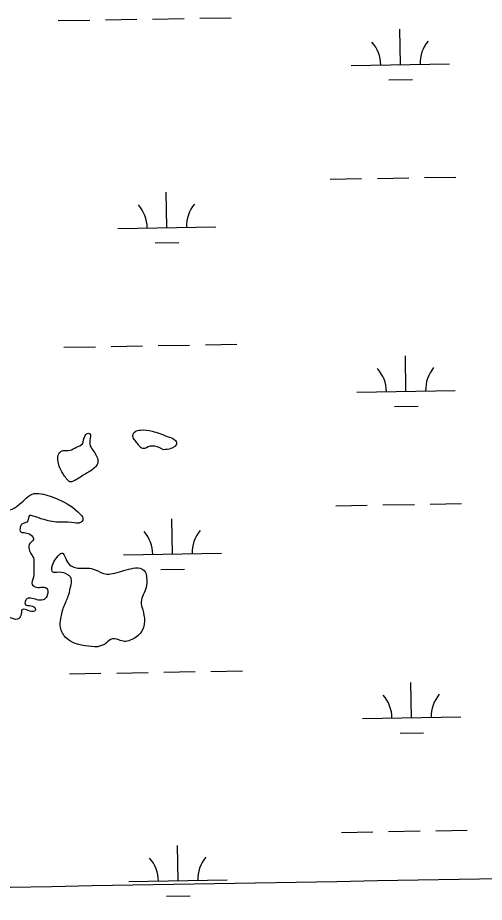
# Model space of a CAD drawing. Extents: x 3887375 to 3925618, y 296674 to 322633.
# Drawn here: x 3908479 to 3908954, y 308438 to 309339 of the extents above; entities that cross this region are included whole.
import ezdxf

# ---------------------------------------------------------------- set-up
doc = ezdxf.new("R2010")
doc.units = 0
for name, color, linetype in [('V-GRID-MAJR', 7, 'Continuous'), ('V-RIVR-EDGE', 7, 'Continuous'), ('V-WETL-SWMP', 7, 'Continuous')]:
    doc.layers.add(name, color=color, linetype=linetype)

msp = doc.modelspace()

# ---------------------------------------------------------------- linework, layer by layer
at = {"layer": 'V-GRID-MAJR'}
msp.add_spline([(3891546.068, 308165.905), (3896856.111, 308255.118), (3902166.142, 308345.103), (3907476.16, 308435.86100000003), (3912786.164, 308527.391), (3918096.1550000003, 308619.693), (3923406.132, 308712.768), (3923406.133, 308712.768)], degree=3, dxfattribs=at)
at = {"layer": 'V-RIVR-EDGE'}
for points in [[(3908546.981331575, 308873.7725903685), (3908535.450017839, 308866.8925232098), (3908531.9938504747, 308866.1334492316), (3908529.312890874, 308868.4429387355), (3908523.1947448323, 308877.66950819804), (3908519.7708450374, 308889.95989591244), (3908521.70506826, 308896.09607383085), (3908525.1640827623, 308898.00657089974), (3908532.0735703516, 308898.3732957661), (3908538.605893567, 308901.42762355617), (3908544.7553581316, 308904.86670808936), (3908547.4628910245, 308913.3038340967), (3908550.9228545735, 308915.5981388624), (3908552.0733286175, 308915.21148402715), (3908552.44100253, 308908.68580413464), (3908553.5734446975, 308901.0068030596), (3908557.3982350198, 308895.6240048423)], [(3908627.25977726, 308898.90554771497), (3908618.440741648, 308902.3816450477), (3908613.835049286, 308902.3930336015), (3908606.1532010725, 308900.10916834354), (3908603.4703433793, 308901.65104245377), (3908601.1750895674, 308904.7271983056), (3908596.2083666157, 308913.95092062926), (3908597.7502407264, 308916.63377832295), (3908604.2806658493, 308918.9204907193), (3908615.792049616, 308917.7405962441), (3908631.1310708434, 308912.3293266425)], [(3908631.1310708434, 308912.3293266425), (3908639.5644006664, 308908.0865629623), (3908640.7082313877, 308905.0132542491), (3908638.397792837, 308901.9484869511), (3908634.938778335, 308900.0379898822), (3908627.25977726, 308898.90554771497)], [(3908557.3982350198, 308895.6240048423), (3908560.443072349, 308885.2536046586), (3908556.976465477, 308880.2726460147), (3908546.981331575, 308873.7725903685)], [(3908362.709818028, 308546.07065363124), (3908357.3744721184, 308561.43624815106), (3908354.349564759, 308579.8666099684), (3908354.7618438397, 308591.37989182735), (3908352.8693786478, 308602.13125256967), (3908349.4597145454, 308620.1787557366), (3908349.505268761, 308638.6015251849), (3908354.9307740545, 308659.697661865), (3908360.715411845, 308670.813849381), (3908365.0075259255, 308699.2051794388), (3908368.482674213, 308707.6404073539), (3908374.2749043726, 308721.8270564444), (3908376.9871824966, 308732.1832209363), (3908380.470872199, 308744.072718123), (3908385.4765060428, 308750.5851113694), (3908388.9431129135, 308755.5660700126), (3908391.6582381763, 308767.0736575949), (3908397.4542645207, 308782.7955374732), (3908400.5313694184, 308785.47459898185), (3908405.519920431, 308785.07845368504), (3908420.487471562, 308784.6576331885), (3908420.496962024, 308788.4957101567), (3908420.903546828, 308797.70614583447), (3908422.455860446, 308804.6108881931), (3908426.6843884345, 308807.2871025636), (3908428.219619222, 308807.2833063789), (3908428.58824218, 308801.14143418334), (3908431.6520604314, 308798.44718793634), (3908438.1758422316, 308798.047246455), (3908443.1691384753, 308799.5701396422), (3908443.9471933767, 308803.7901262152), (3908442.048084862, 308811.85483307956), (3908444.7375858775, 308812.9996128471), (3908451.6470734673, 308813.36633771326), (3908454.7298726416, 308818.3482454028), (3908458.1850909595, 308818.72351168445), (3908466.242205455, 308817.55215862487), (3908466.647841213, 308826.3787866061), (3908463.9659325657, 308828.3044684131), (3908460.901165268, 308830.6149069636), (3908460.526848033, 308834.4539329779), (3908465.521093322, 308836.36063386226), (3908475.5076858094, 308839.4064202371), (3908489.7379910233, 308851.2693441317), (3908493.581762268, 308853.5626998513), (3908502.7940960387, 308853.9237304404), (3908520.435014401, 308848.1229588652), (3908542.658848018, 308833.0994140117), (3908545.332215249, 308827.71946293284), (3908543.4065334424, 308825.03755428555), (3908533.810391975, 308824.6774727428), (3908520.378071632, 308825.0944970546), (3908503.8819330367, 308828.20576761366), (3908494.678140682, 308831.2990062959), (3908490.8410127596, 308831.69230445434), (3908489.292495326, 308826.32279288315), (3908483.1430307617, 308822.88370834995), (3908481.6002076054, 308819.8170429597), (3908481.972626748, 308815.2104015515), (3908485.4249979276, 308814.4342447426), (3908494.6240450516, 308809.42196757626), (3908495.003107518, 308807.5019800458), (3908491.1545910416, 308803.2895858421), (3908490.3755870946, 308798.6857915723), (3908492.281338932, 308793.307738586), (3908494.9566042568, 308788.6954029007), (3908495.3204819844, 308780.6344922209), (3908494.908202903, 308769.1212103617), (3908493.737798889, 308761.44790356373), (3908496.802566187, 308759.13746501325), (3908502.5587325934, 308758.73942162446), (3908508.313949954, 308757.9575705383), (3908509.0635334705, 308750.663326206), (3908505.9826323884, 308746.4490339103), (3908500.223618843, 308745.6956542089), (3908488.3284273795, 308746.8764977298), (3908486.4017965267, 308743.8107813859), (3908486.3970512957, 308741.8917429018), (3908496.3665609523, 308738.0289907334), (3908496.7427762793, 308734.9575801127), (3908494.8218397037, 308734.1947099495), (3908483.3114049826, 308735.75841212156), (3908482.1457462, 308730.00414380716), (3908478.6819864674, 308726.1746082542), (3908470.6267700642, 308728.1135767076), (3908460.647769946, 308728.1382519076), (3908453.34213706, 308722.7829760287), (3908441.045106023, 308716.6724223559), (3908432.981348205, 308715.1571215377), (3908421.0890038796, 308717.4893881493), (3908410.739482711, 308722.8883201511), (3908404.5957124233, 308721.7520817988), (3908401.90051713, 308718.3044558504), (3908402.6472535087, 308709.8587884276), (3908400.7168264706, 308705.2578412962), (3908397.265404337, 308706.41780580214), (3908391.519677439, 308711.0377338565), (3908385.3768561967, 308710.2853032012), (3908383.826440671, 308704.14817623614), (3908381.8884212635, 308696.4767675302), (3908383.7884788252, 308688.79586836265), (3908387.2417990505, 308688.4035192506), (3908399.535033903, 308692.9788421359), (3908409.5149830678, 308693.33797463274), (3908414.504483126, 308693.32563703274), (3908429.860587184, 308694.8229059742), (3908434.8434439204, 308692.12391449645), (3908433.683479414, 308688.67249236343), (3908426.3683560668, 308679.47913951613), (3908419.063672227, 308674.50767133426), (3908408.666698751, 308660.71621849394), (3908397.8783252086, 308643.8552531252)], [(3908560.3637455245, 308697.95449955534), (3908547.700938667, 308699.13724116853), (3908528.5295347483, 308706.86084741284), (3908522.416133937, 308718.00645535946), (3908522.8217696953, 308726.83308334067), (3908526.3083065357, 308739.874003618), (3908530.942470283, 308751.37684596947), (3908532.882387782, 308759.815870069), (3908533.66613696, 308766.3387028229), (3908532.9042158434, 308768.64344709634), (3908530.6070639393, 308770.9519875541), (3908520.6356561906, 308774.04712432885), (3908514.495682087, 308774.4461167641), (3908513.739455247, 308779.05370721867), (3908516.8279486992, 308786.3384610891), (3908521.447876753, 308792.0841879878), (3908524.5221345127, 308793.61182640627), (3908526.0535691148, 308792.0727994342), (3908529.488857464, 308784.3881040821), (3908534.850776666, 308779.7691250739), (3908540.2202882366, 308778.2206076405), (3908549.815480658, 308778.1968814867), (3908557.8716461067, 308776.6417207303), (3908567.840206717, 308772.3951608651), (3908575.5173097, 308772.759987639), (3908593.9524167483, 308777.7039334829), (3908603.548558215, 308778.06401502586), (3908608.529516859, 308774.5974081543), (3908610.0495629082, 308768.45268882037), (3908609.6410800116, 308758.47463774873), (3908604.615516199, 308743.90228286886), (3908606.1308170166, 308735.83852505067)], [(3908606.1308170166, 308735.83852505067), (3908608.0213841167, 308724.3195489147), (3908604.92434925, 308713.5805257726), (3908593.3882902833, 308704.7814201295), (3908587.628327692, 308703.64423273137), (3908581.875008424, 308705.1936992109), (3908573.43218814, 308705.5983859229), (3908568.0474918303, 308701.0059802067), (3908564.2056186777, 308699.480239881), (3908560.3637455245, 308697.95449955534)]]:
    msp.add_spline(points, degree=3, dxfattribs=at)
at = {"layer": 'V-WETL-SWMP'}
for p, q in [((3908520.261857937, 309335.85746505), (3908552.2571450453, 309336.406648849)), ((3908568.2547886, 309336.68124074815), (3908600.2500757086, 309337.23042454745)), ((3908616.2477192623, 309337.5050164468), (3908648.2430063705, 309338.0542002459)), ((3908664.2406499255, 309338.32879214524), (3908696.235937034, 309338.8779759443)), ((3908868.397539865, 309291.0835732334), (3908867.779708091, 309327.0782712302)), ((3908818.4049037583, 309290.22547354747), (3908918.390175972, 309291.941672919)), ((3908856.6641339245, 309275.44890195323), (3908880.6605992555, 309275.8607898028)), ((3908796.981394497, 309174.408746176), (3908828.976681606, 309174.95792997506)), ((3908844.97432516, 309175.2325218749), (3908876.9696122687, 309175.78170567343)), ((3908892.9672558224, 309176.0562975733), (3908924.9625429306, 309176.60548137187)), ((3908630.738830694, 309125.1184329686), (3908630.1209989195, 309161.11313096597)), ((3908580.7461945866, 309124.2603332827), (3908680.731466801, 309125.9765326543)), ((3908619.0054247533, 309109.4837616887), (3908643.0018900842, 309109.895649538)), ((3908525.971224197, 309003.23146071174), (3908557.9665113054, 309003.78064451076)), ((3908573.9641548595, 309004.0552364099), (3908605.9594419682, 309004.6044202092)), ((3908621.957085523, 309004.87901210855), (3908653.952372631, 309005.4281959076)), ((3908669.950016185, 309005.702787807), (3908701.945303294, 309006.25197160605)), ((3908874.1069061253, 308958.45756889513), (3908873.4890743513, 308994.45226689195)), ((3908824.1142700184, 308957.5994692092), (3908924.0995422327, 308959.31566858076)), ((3908862.3735001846, 308942.82289761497), (3908886.3699655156, 308943.23478546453)), ((3908802.690760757, 308841.78274183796), (3908834.686047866, 308842.33192563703)), ((3908850.6836914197, 308842.60651753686), (3908882.678978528, 308843.15570133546)), ((3908898.676622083, 308843.4302932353), (3908930.671909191, 308843.97947703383)), ((3908636.4481969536, 308792.4924286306), (3908635.83036518, 308828.48712662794)), ((3908586.4555608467, 308791.63432894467), (3908686.440833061, 308793.3505283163)), ((3908624.714791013, 308776.85775735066), (3908648.711256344, 308777.2696452)), ((3908531.680590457, 308670.6054563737), (3908563.6758775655, 308671.1546401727)), ((3908579.67352112, 308671.4292320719), (3908611.668808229, 308671.97841587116)), ((3908627.6664517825, 308672.2530077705), (3908659.6617388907, 308672.8021915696)), ((3908675.6593824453, 308673.07678346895), (3908707.654669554, 308673.625967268)), ((3908879.8162723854, 308625.8315645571), (3908879.1984406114, 308661.8262625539)), ((3908829.823636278, 308624.9734648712), (3908929.8089084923, 308626.68966424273)), ((3908868.0828664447, 308610.19689327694), (3908892.0793317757, 308610.6087811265)), ((3908808.400127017, 308509.1567375), (3908840.395414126, 308509.705921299)), ((3908856.39305768, 308509.9805131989), (3908888.3883447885, 308510.52969699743)), ((3908904.3859883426, 308510.80428889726), (3908936.381275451, 308511.35347269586)), ((3908642.1575632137, 308459.86642429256), (3908641.5397314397, 308495.8611222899)), ((3908592.164927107, 308459.00832460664), (3908692.150199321, 308460.72452397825)), ((3908630.4241572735, 308444.2317530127), (3908654.4206226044, 308444.643640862))]:
    msp.add_line(p, q, dxfattribs=at)
for centre, radius, start, end in [((3908813.154591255, 309290.61022756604), 35.24628790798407, 0.2115380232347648, 41.7551963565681), ((3908923.624191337, 309292.5063854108), 35.24628790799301, 140.21153501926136, 181.7551933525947), ((3908575.495882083, 309124.64508730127), 35.24628790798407, 0.2115380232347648, 41.7551963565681), ((3908685.9654821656, 309126.541245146), 35.24628790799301, 140.21153501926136, 181.7551933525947), ((3908818.863957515, 308957.9842232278), 35.24628790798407, 0.2115380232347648, 41.7551963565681), ((3908929.3335575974, 308959.8803810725), 35.24628790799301, 140.21153501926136, 181.7551933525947), ((3908581.2052483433, 308792.01908296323), 35.24628790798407, 0.2115380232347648, 41.7551963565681), ((3908691.674848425, 308793.91524080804), 35.24628790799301, 140.21153501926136, 181.7551933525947), ((3908824.573323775, 308625.35821888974), 35.24628790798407, 0.2115380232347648, 41.7551963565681), ((3908935.042923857, 308627.2543767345), 35.24628790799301, 140.21153501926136, 181.7551933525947), ((3908586.914614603, 308459.3930786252), 35.24628790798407, 0.2115380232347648, 41.7551963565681), ((3908697.3842146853, 308461.28923647), 35.24628790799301, 140.21153501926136, 181.7551933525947)]:
    msp.add_arc(centre, radius, start, end, dxfattribs=at)

doc.saveas('drawing.dxf')
